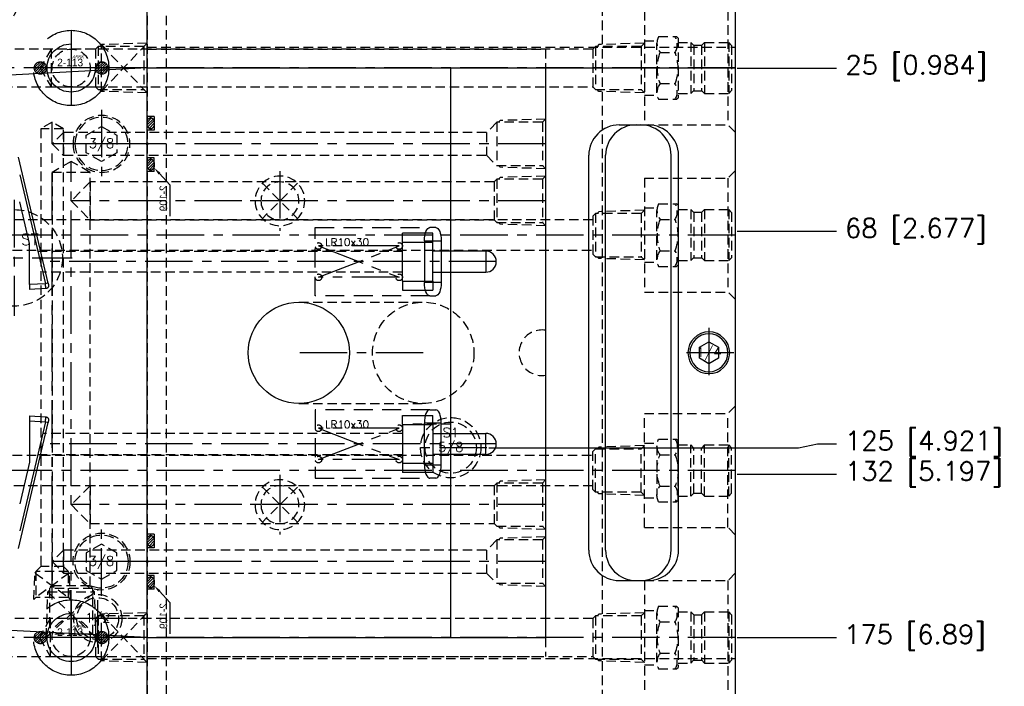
# Model space of a CAD drawing. Extents: x 2651 to 11825, y -3833 to 1075.
# Tile 354 of 656: x 4258 to 4518, y 200 to 375. Entities that reach past the tile are written whole.
import ezdxf
from ezdxf.enums import TextEntityAlignment as Align

# ---------------------------------------------------------------- set-up
doc = ezdxf.new("R2010")
doc.units = 0
doc.header["$LTSCALE"] = 10
for name, pattern in [('CENTER', [2, 1.25, -0.25, 0.25, -0.25]), ('CNSCEN', [17, 15, -1, 0, -1]), ('CNSHID', [4, 3, -1]), ('DASHED', [0.75, 0.5, -0.25]), ('HIDDEN', [0.375, 0.25, -0.125])]:
    doc.linetypes.add(name, pattern=pattern)
doc.layers.get('0').update_dxf_attribs({"linetype": 'CONTINUOUS'})
doc.layers.get('Defpoints').update_dxf_attribs({"linetype": 'CONTINUOUS'})
for name, color, linetype in [('1', 7, 'CONTINUOUS'), ('113', 7, 'CONTINUOUS'), ('117', 7, 'CONTINUOUS'), ('9', 3, 'CONTINUOUS'), ('CEN', 1, 'CENTER'), ('COOL', 150, 'HIDDEN'), ('DIM', 3, 'CONTINUOUS'), ('HIDDEN', 6, 'HIDDEN'), ('PART', 7, 'CONTINUOUS'), ('TEXT', 4, 'CONTINUOUS'), ('WL1-CL', 1, 'CNSCEN'), ('WL1-HL', 4, 'CNSHID'), ('WOR1-CL', 1, 'CNSCEN'), ('WOR1-DL', 7, 'CONTINUOUS')]:
    doc.layers.add(name, color=color, linetype=linetype)
doc.styles.add('china', font='txt')
doc.styles.get("Standard").update_dxf_attribs({"font": 'romans.shx'})
doc.dimstyles.new('MM& INCH5', dxfattribs={"dimtxt": 5, "dimasz": 2.5, "dimexe": 1, "dimexo": 0.5, "dimtad": 0, "dimrnd": 1.38778e-17, "dimzin": 9, "dimdsep": 46, "dimtxsty": 'Standard', "dimblk": 'CLOSED', "dimcen": 0, "dimclrd": 3, "dimclre": 3, "dimclrt": 3, "dimazin": 2, "dimtfac": 0.75, "dimtofl": 0, "dimtmove": 0, "dimatfit": 3, "dimfxl": 0, "dimtolj": 1, "dimarcsym": 0})

# ---------------------------------------------------------------- blocks, each defined once
blk = doc.blocks.new('*U2', base_point=(697.47, 899.04))
for p, q in [((697.47, 901.93), (694.97, 900.48)), ((694.97, 900.48), (694.97, 897.6)), ((699.97, 900.48), (697.47, 901.93)), ((699.97, 897.6), (699.97, 900.48)), ((694.97, 897.6), (697.47, 896.15)), ((697.47, 896.15), (699.97, 897.6))]:
    blk.add_line(p, q)
for radius in [5.5, 5]:
    blk.add_circle((697.47, 899.04), radius)
at = {"layer": 'CEN'}
for p, q in [((697.47, 905.64), (697.47, 892.44)), ((690.87, 899.04), (704.07, 899.04))]:
    blk.add_line(p, q, dxfattribs=at)
blk = doc.blocks.new('DSD')
at = {"layer": '1', "color": 7, "linetype": 'Continuous'}
for p, q in [((459.52, 570.54), (451.7, 537.34)), ((456.59, 547.76), (459.18, 558.75)), ((456.59, 536.93), (456.59, 547.76)), ((456.59, 535.64), (452.29, 535.88)), ((451.7, 500.65), (459.52, 467.45)), ((452.29, 502.11), (456.59, 502.35)), ((456.59, 501.05), (456.59, 490.22)), ((456.59, 490.22), (459.18, 479.24))]:
    blk.add_line(p, q, dxfattribs=at)
at = {"layer": '1', "color": 252, "linetype": 'Continuous'}
for p, q in [((452.42, 537.16), (459.18, 565.86)), ((456.59, 536.93), (452.42, 537.16)), ((452.42, 500.82), (456.59, 501.05)), ((459.18, 472.13), (452.42, 500.82))]:
    blk.add_line(p, q, dxfattribs=at)
at = {"layer": '1', "color": 252, "linetype": 'Continuous', "extrusion": (0, 0, -1)}
for centre, major_axis, start_param, end_param in [((452.46, 537.16), (0.757, -0.178), 1.621759, 3.141593), ((452.46, 500.82), (-0.757, -0.178), 0, 1.519834)]:
    blk.add_ellipse(centre, major_axis=major_axis, ratio=0.012019, start_param=start_param, end_param=end_param, dxfattribs=at)
at = {"layer": '1', "color": 7, "linetype": 'Continuous', "extrusion": (0, 0, -1)}
for start_param, end_param in [(0, 0.247133), (0.961602, 1.749609)]:
    blk.add_ellipse((452.34, 501.33), major_axis=(-0.757, -0.178), ratio=0.998585, start_param=start_param, end_param=end_param, dxfattribs=at)
at = {"layer": '1', "color": 7, "linetype": 'Continuous'}
for points, knots in [([(451.99, 535.96), (451.97, 535.97), (451.91, 536), (451.83, 536.06), (451.74, 536.15), (451.64, 536.3), (451.59, 536.49), (451.58, 536.73), (451.62, 537.02), (451.67, 537.22), (451.7, 537.34)], [0, 0, 0, 0, 0.034803, 0.114728, 0.197926, 0.28487, 0.461813, 0.628432, 0.773606, 1, 1, 1, 1]), ([(451.66, 500.82), (451.64, 500.9), (451.59, 501.1), (451.55, 501.37), (451.59, 501.59), (451.68, 501.76), (451.77, 501.87), (451.85, 501.95), (451.9, 501.98), (451.91, 501.98)], [0, 0, 0, 0, 0.198659, 0.463728, 0.666767, 0.769928, 0.875556, 0.983969, 1, 1, 1, 1]), ([(451.99, 502.03), (452, 502.03), (452.06, 502.06), (452.16, 502.1), (452.25, 502.11), (452.29, 502.11)], [0, 0, 0, 0, 0.128118, 0.58468, 1, 1, 1, 1])]:
    blk.add_open_spline(points, degree=3, knots=knots, dxfattribs=at)
at = {"layer": '1', "color": 252, "linetype": 'Continuous'}
blk.add_open_spline([(452.42, 537.16), (452.39, 536.99), (452.37, 536.82), (452.34, 536.5), (452.32, 536.35), (452.3, 536.11), (452.29, 536.02), (452.29, 535.9), (452.29, 535.88), (452.29, 535.88)], degree=3, knots=[0, 0, 0, 0, 0.258164, 0.258164, 0.516328, 0.516328, 0.774491, 0.774491, 1, 1, 1, 1], dxfattribs=at)
at = {"layer": '1', "color": 7, "linetype": 'Continuous'}
for points, weights in [([(456.59, 535.64), (456.59, 535.64), (456.59, 536.18), (456.59, 536.93)], [0.977819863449, 0.793200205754, 0.800593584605, 1]), ([(451.7, 500.65), (451.63, 500.96), (451.58, 501.17), (451.58, 501.16)], [1, 0.792915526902, 0.792915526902, 1]), ([(456.59, 501.05), (456.59, 501.81), (456.59, 502.35), (456.59, 502.35)], [1, 0.805416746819, 0.805416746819, 1])]:
    blk.add_rational_spline(points, weights, degree=3, dxfattribs=at)
blk.add_open_spline([(452.29, 535.88), (452.13, 535.88), (451.99, 535.96)], degree=2, dxfattribs=at)
at = {"layer": '1', "color": 252, "linetype": 'Continuous'}
blk.add_open_spline([(452.3, 502.11), (452.3, 502.11), (452.29, 502.11), (452.29, 502.11)], degree=3, dxfattribs=at)
blk.add_rational_spline([(452.29, 502.11), (452.29, 502.11), (452.29, 502.08), (452.29, 501.97), (452.3, 501.88), (452.32, 501.64), (452.34, 501.49), (452.37, 501.17), (452.39, 501), (452.42, 500.82)], [0.999999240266, 0.999999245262, 0.999999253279, 0.999999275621, 0.999999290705, 0.999999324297, 0.999999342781, 0.999999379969, 0.999999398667, 0.999999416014], degree=3, knots=[0, 0, 0, 0, 0.224923, 0.224923, 0.483282, 0.483282, 0.741641, 0.741641, 1, 1, 1, 1], dxfattribs=at)
blk = doc.blocks.new('fghdddd')
at = {"layer": 'COOL'}
for p, q in [((-3436.77, 1231.38), (-3438.77, 1229.38)), ((-3460.77, 1229.38), (-3460.77, 1199.38)), ((-3460.77, 1229.38), (-3438.77, 1229.38)), ((-3438.77, 1229.38), (-3438.77, 1199.38)), ((-3457.04, 1222.63), (-3452.28, 1222.63)), ((-3451.88, 1222.23), (-3452.28, 1222.63)), ((-3451.88, 1222.23), (-3451.88, 1206.52)), ((-3460.77, 1221.54), (-3457.45, 1221.54)), ((-3457.45, 1207.87), (-3457.45, 1220.88)), ((-3451.88, 1221.11), (-3448.53, 1221.11)), ((-3448.53, 1221.11), (-3448.53, 1207.65)), ((-3448.53, 1221.11), (-3447.76, 1220.34)), ((-3447.76, 1220.37), (-3445.67, 1220.37)), ((-3447.76, 1220.34), (-3447.76, 1208.38)), ((-3444.91, 1221.11), (-3445.67, 1220.34)), ((-3445.67, 1220.34), (-3445.67, 1208.38)), ((-3444.91, 1221.11), (-3444.91, 1207.65)), ((-3444.91, 1221.11), (-3438.53, 1221.11)), ((-3438.53, 1221.11), (-3437.77, 1220.34)), ((-3438.53, 1221.11), (-3438.53, 1207.65)), ((-3437.77, 1220.34), (-3437.77, 1208.41)), ((-3456.64, 1218.5), (-3452.67, 1218.5)), ((-3456.64, 1210.25), (-3452.67, 1210.25)), ((-3460.77, 1207.21), (-3457.45, 1207.21)), ((-3457.04, 1206.13), (-3452.28, 1206.13)), ((-3452.28, 1206.13), (-3451.88, 1206.52)), ((-3451.88, 1207.65), (-3448.53, 1207.65)), ((-3448.53, 1207.65), (-3447.79, 1208.38)), ((-3447.79, 1208.38), (-3445.65, 1208.38)), ((-3444.91, 1207.65), (-3445.65, 1208.38)), ((-3444.91, 1207.65), (-3438.53, 1207.65)), ((-3438.53, 1207.65), (-3437.77, 1208.41)), ((-3460.77, 1199.38), (-3438.77, 1199.38)), ((-3436.77, 1197.38), (-3438.77, 1199.38))]:
    blk.add_line(p, q, dxfattribs=at)
at = {"layer": 'COOL', "color": 1, "linetype": 'CENTER'}
blk.add_line((-3436.77, 1214.38), (-3460.77, 1214.38), dxfattribs=at)
at = {"layer": 'COOL'}
for centre, radius, start, end in [((-3453.53, 1220.88), 3.92, 153.6082, 217.3856), ((-3455.97, 1220.56), 3.89, 327.972, 32.028), ((-3446.32, 1214.38), 11.11, 158.2132, 201.7867), ((-3462.99, 1214.38), 11.11, 338.2133, 21.7868), ((-3453.53, 1207.87), 3.92, 142.6141, 206.3915), ((-3455.97, 1208.19), 3.89, 327.972, 32.028)]:
    blk.add_arc(centre, radius, start, end, dxfattribs=at)
blk = doc.blocks.new('*U14', base_point=(1504.62, 1808.95))
for p, q in [((1504.62, 1813.57), (1500.62, 1811.26)), ((1508.62, 1811.26), (1504.62, 1813.57)), ((1500.62, 1811.26), (1500.62, 1806.65)), ((1508.62, 1806.65), (1508.62, 1811.26)), ((1500.62, 1806.65), (1504.62, 1804.34)), ((1504.62, 1804.34), (1508.62, 1806.65))]:
    blk.add_line(p, q)
for radius in [7.5, 7]:
    blk.add_circle((1504.62, 1808.95), radius)
at = {"layer": 'CEN'}
for p, q in [((1504.62, 1817.95), (1504.62, 1799.95)), ((1495.62, 1808.95), (1513.62, 1808.95))]:
    blk.add_line(p, q, dxfattribs=at)
blk = doc.blocks.new('*X15')
at = {"color": 0}
for p, q in [((823.25, 392.63), (825.03, 394.41)), ((823.36, 392.02), (823.96, 392.62)), ((823.6, 393.68), (823.98, 394.05)), ((823.6, 391.56), (824.66, 392.62)), ((823.95, 391.2), (825.37, 392.62)), ((823.96, 392.62), (825.64, 394.3)), ((824.41, 390.95), (826.08, 392.62)), ((824.66, 392.62), (826.1, 394.06)), ((825, 390.84), (826.78, 392.62)), ((825.37, 392.62), (826.46, 393.71)), ((826.08, 392.62), (826.71, 393.25)), ((826.78, 392.62), (826.82, 392.66)), ((841.12, 392.82), (842.7, 394.39)), ((841.17, 392.16), (841.63, 392.62)), ((841.39, 391.67), (842.34, 392.62)), ((841.63, 392.62), (843.36, 394.35)), ((841.71, 391.29), (843.05, 392.62)), ((842.14, 391), (843.75, 392.62)), ((842.34, 392.62), (843.85, 394.13)), ((842.69, 390.85), (844.46, 392.62)), ((843.05, 392.62), (844.23, 393.81)), ((843.48, 390.93), (844.58, 392.04)), ((843.75, 392.62), (844.51, 393.38)), ((844.46, 392.62), (844.67, 392.83)), ((825.97, 391.1), (826.56, 391.69))]:
    blk.add_line(p, q, dxfattribs=at)
blk = doc.blocks.new('113')
at = {"layer": 'WL1-HL'}
for centre, radius in [((90.98, 1693.88), 9.92), ((90.98, 1693.88), 6.35), ((82.88, 1693.88), 1.62), ((99.07, 1693.88), 1.62)]:
    blk.add_circle(centre, radius, dxfattribs=at)
at = {"layer": 'WOR1-CL'}
for p, q in [((90.98, 1703.85), (90.98, 1683.91)), ((100.95, 1693.88), (81.01, 1693.88))]:
    blk.add_line(p, q, dxfattribs=at)
at = {"layer": 'WL1-HL', "xscale": 0.9064739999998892, "yscale": 0.9064739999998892, "zscale": 0.9064739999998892}
blk.add_blockref('*X15', (-664.99, 1337.98), dxfattribs=at)
at = {"layer": '9', "style": 'china'}
blk.add_text('2-113', height=2, dxfattribs=at).set_placement((87.3, 1694.32))
at = {"layer": 'WOR1-DL', "style": 'china', "oblique": 20}
blk.add_text('ARRK', height=0.8, dxfattribs=at).set_placement((91.2, 1696.42))
blk = doc.blocks.new('*U22', base_point=(1899.08, 1167.82))
for radius in [6.35, 5.5]:
    blk.add_circle((1899.08, 1167.82), radius)
at = {"layer": 'CEN'}
for p, q in [((1899.08, 1175.44), (1899.08, 1160.2)), ((1891.46, 1167.82), (1906.7, 1167.82))]:
    blk.add_line(p, q, dxfattribs=at)
blk = doc.blocks.new('*U20', base_point=(1834.08, 749.82))
for radius in [7.94, 6.75]:
    blk.add_circle((1834.08, 749.82), radius)
at = {"layer": 'CEN'}
for p, q in [((1834.08, 759.35), (1834.08, 740.3)), ((1824.55, 749.82), (1843.61, 749.82))]:
    blk.add_line(p, q, dxfattribs=at)
blk = doc.blocks.new('*U24', base_point=(2059.08, 1617.82))
for radius in [22.85, 20.65, 15.88]:
    blk.add_circle((2059.08, 1617.82), radius)
at = {"layer": 'CEN'}
for p, q in [((2059.08, 1645.24), (2059.08, 1590.4)), ((2031.66, 1617.82), (2086.5, 1617.82))]:
    blk.add_line(p, q, dxfattribs=at)
blk = doc.blocks.new('A$C3FB17615')
at = {"layer": 'CEN'}
for p, q in [((0, 15.24), (0, -15.24)), ((-15.24, 0), (15.24, 0))]:
    blk.add_line(p, q, dxfattribs=at)
at = {"layer": 'HIDDEN', "color": 110}
blk.add_circle((0, 0), 12.7, dxfattribs=at)
at = {"layer": 'TEXT'}
blk.add_text('ST', height=3, dxfattribs=at).set_placement((1.8, 3.36))
blk = doc.blocks.new('*D176')
at = {"layer": 'Defpoints', "color": 0}
for p in [(4171.68, 387.64), (4446.68, 362.64), (4473.32, 362.64)]:
    blk.add_point(p, dxfattribs=at)
at = {"layer": 'DIM', "color": 3, "lineweight": -2}
blk.add_line((4447.18, 362.64), (4473.32, 362.64), dxfattribs=at)
at = {"layer": 'DIM', "color": 3, "insert": (4494.3, 362.64), "char_height": 5, "attachment_point": 5}
blk.add_mtext('\\A1;25 [0.984]', dxfattribs=at)
blk = doc.blocks.new('_Closed')
at = {"color": 0, "linetype": 'ByBlock', "lineweight": -2}
for p, q in [((-1, 0.17), (0, 0)), ((-1, 0.17), (-1, -0.17)), ((0, 0), (-1, -0.17)), ((0, 0), (-1, 0))]:
    blk.add_line(p, q, dxfattribs=at)
blk = doc.blocks.new('*D177')
at = {"layer": 'Defpoints', "color": 0}
for p in [(4171.68, 387.64), (4446.68, 319.64), (4473.32, 319.64)]:
    blk.add_point(p, dxfattribs=at)
at = {"layer": 'DIM', "color": 3, "lineweight": -2}
blk.add_line((4447.18, 319.64), (4473.32, 319.64), dxfattribs=at)
at = {"layer": 'DIM', "color": 3, "insert": (4494.18, 319.64), "char_height": 5, "attachment_point": 5}
blk.add_mtext('\\A1;68 [2.677]', dxfattribs=at)
blk = doc.blocks.new('*D178')
at = {"layer": 'Defpoints', "color": 0}
for p in [(4171.68, 387.64), (4446.68, 255.64), (4473.32, 255.64)]:
    blk.add_point(p, dxfattribs=at)
at = {"layer": 'DIM', "color": 3, "lineweight": -2}
blk.add_line((4447.18, 255.64), (4473.32, 255.64), dxfattribs=at)
at = {"layer": 'DIM', "color": 3, "insert": (4496.33, 255.64), "char_height": 5, "attachment_point": 5}
blk.add_mtext('\\A1;132 [5.197]', dxfattribs=at)
blk = doc.blocks.new('*D179')
at = {"layer": 'Defpoints', "color": 0}
for p in [(4171.68, 387.64), (4381.21, 262.64), (4473.32, 263.64)]:
    blk.add_point(p, dxfattribs=at)
at = {"layer": 'DIM', "color": 3, "lineweight": -2}
for p, q in [((4381.71, 262.64), (4463.32, 262.64)), ((4463.32, 262.64), (4468.32, 263.64)), ((4468.32, 263.64), (4473.32, 263.64))]:
    blk.add_line(p, q, dxfattribs=at)
at = {"layer": 'DIM', "color": 3, "insert": (4496.33, 263.64), "char_height": 5, "attachment_point": 5}
blk.add_mtext('\\A1;125 [4.921]', dxfattribs=at)
blk = doc.blocks.new('*D180')
at = {"layer": 'Defpoints', "color": 0}
for p in [(4171.68, 387.64), (4446.68, 212.64), (4473.32, 212.64)]:
    blk.add_point(p, dxfattribs=at)
at = {"layer": 'DIM', "color": 3, "lineweight": -2}
blk.add_line((4447.18, 212.64), (4473.32, 212.64), dxfattribs=at)
at = {"layer": 'DIM', "color": 3, "insert": (4493.95, 212.64), "char_height": 5, "attachment_point": 5}
blk.add_mtext('\\A1;175 [6.89]', dxfattribs=at)
blk = doc.blocks.new('*D181')
at = {"layer": 'Defpoints', "color": 0}
for p in [(4171.68, 387.64), (4446.68, 182.64), (4473.32, 182.64)]:
    blk.add_point(p, dxfattribs=at)
at = {"layer": 'DIM', "color": 3, "lineweight": -2}
blk.add_line((4447.18, 182.64), (4473.32, 182.64), dxfattribs=at)
at = {"layer": 'DIM', "color": 3, "insert": (4496.68, 182.64), "char_height": 5, "attachment_point": 5}
blk.add_mtext('\\A1;205 [8.071]', dxfattribs=at)
blk = doc.blocks.new('*D182')
at = {"layer": 'Defpoints', "color": 0}
for p in [(4171.68, 387.64), (4446.68, 162.64), (4473.32, 162.64)]:
    blk.add_point(p, dxfattribs=at)
at = {"layer": 'DIM', "color": 3, "lineweight": -2}
blk.add_line((4447.18, 162.64), (4473.32, 162.64), dxfattribs=at)
at = {"layer": 'DIM', "color": 3, "insert": (4496.68, 162.64), "char_height": 5, "attachment_point": 5}
blk.add_mtext('\\A1;225 [8.858]', dxfattribs=at)
blk = doc.blocks.new('*D183')
at = {"layer": 'Defpoints', "color": 0}
for p in [(4171.68, 387.64), (4446.68, 119.64), (4473.32, 119.64)]:
    blk.add_point(p, dxfattribs=at)
at = {"layer": 'DIM', "color": 3, "lineweight": -2}
blk.add_line((4447.18, 119.64), (4473.32, 119.64), dxfattribs=at)
at = {"layer": 'DIM', "color": 3, "insert": (4499.07, 119.64), "char_height": 5, "attachment_point": 5}
blk.add_mtext('\\A1;268 [10.551]', dxfattribs=at)
blk = doc.blocks.new('*D184')
at = {"layer": 'Defpoints', "color": 0}
for p in [(4171.68, 387.64), (4446.68, 12.64), (4473.32, 12.64)]:
    blk.add_point(p, dxfattribs=at)
at = {"layer": 'DIM', "color": 3, "lineweight": -2}
blk.add_line((4447.18, 12.64), (4473.32, 12.64), dxfattribs=at)
at = {"layer": 'DIM', "color": 3, "insert": (4499.07, 12.64), "char_height": 5, "attachment_point": 5}
blk.add_mtext('\\A1;375 [14.764]', dxfattribs=at)
blk = doc.blocks.new('*D185')
at = {"layer": 'Defpoints', "color": 0}
for p in [(4171.68, 387.64), (4446.68, 55.64), (4473.32, 55.64)]:
    blk.add_point(p, dxfattribs=at)
at = {"layer": 'DIM', "color": 3, "lineweight": -2}
blk.add_line((4447.18, 55.64), (4473.32, 55.64), dxfattribs=at)
at = {"layer": 'DIM', "color": 3, "insert": (4499.07, 55.64), "char_height": 5, "attachment_point": 5}
blk.add_mtext('\\A1;332 [13.071]', dxfattribs=at)
blk = doc.blocks.new('*D186')
at = {"layer": 'Defpoints', "color": 0}
for p in [(4171.68, 387.64), (4381.21, -22.36), (4473.32, -22.36)]:
    blk.add_point(p, dxfattribs=at)
at = {"layer": 'DIM', "color": 3, "lineweight": -2}
blk.add_line((4381.71, -22.36), (4473.32, -22.36), dxfattribs=at)
at = {"layer": 'DIM', "color": 3, "insert": (4499.07, -22.36), "char_height": 5, "attachment_point": 5}
blk.add_mtext('\\A1;410 [16.142]', dxfattribs=at)
blk = doc.blocks.new('*D187')
at = {"layer": 'Defpoints', "color": 0}
for p in [(4171.68, 387.64), (4274.1, -57.36), (4473.32, -57.36)]:
    blk.add_point(p, dxfattribs=at)
at = {"layer": 'DIM', "color": 3, "lineweight": -2}
blk.add_line((4274.6, -57.36), (4473.32, -57.36), dxfattribs=at)
at = {"layer": 'DIM', "color": 3, "insert": (4496.68, -57.36), "char_height": 5, "attachment_point": 5}
blk.add_mtext('\\A1;445 [17.52]', dxfattribs=at)
blk = doc.blocks.new('*D188')
at = {"layer": 'Defpoints', "color": 0}
for p in [(4171.68, 387.64), (4271.92, -104.36), (4473.32, -104.36)]:
    blk.add_point(p, dxfattribs=at)
at = {"layer": 'DIM', "color": 3, "lineweight": -2}
blk.add_line((4272.42, -104.36), (4473.32, -104.36), dxfattribs=at)
at = {"layer": 'DIM', "color": 3, "insert": (4496.68, -104.36), "char_height": 5, "attachment_point": 5}
blk.add_mtext('\\A1;492 [19.37]', dxfattribs=at)
blk = doc.blocks.new('*D189')
at = {"layer": 'Defpoints', "color": 0}
for p in [(4171.68, 387.64), (4285.88, -124.36), (4473.32, -124.36)]:
    blk.add_point(p, dxfattribs=at)
at = {"layer": 'DIM', "color": 3, "lineweight": -2}
blk.add_line((4286.38, -124.36), (4473.32, -124.36), dxfattribs=at)
at = {"layer": 'DIM', "color": 3, "insert": (4499.07, -124.36), "char_height": 5, "attachment_point": 5}
blk.add_mtext('\\A1;512 [20.157]', dxfattribs=at)
blk = doc.blocks.new('*D193')
at = {"layer": 'Defpoints', "color": 0}
for p in [(4171.68, 387.64), (4401.86, -82.36), (4473.32, -82.36)]:
    blk.add_point(p, dxfattribs=at)
at = {"layer": 'DIM', "color": 3, "lineweight": -2}
blk.add_line((4402.36, -82.36), (4473.32, -82.36), dxfattribs=at)
at = {"layer": 'DIM', "color": 3, "insert": (4499.07, -82.36), "char_height": 5, "attachment_point": 5}
blk.add_mtext('\\A1;470 [18.504]', dxfattribs=at)
blk = doc.blocks.new('*D199')
at = {"layer": 'Defpoints', "color": 0}
for p in [(4171.68, 387.64), (4256.68, -119.6), (4256.68, -149.95)]:
    blk.add_point(p, dxfattribs=at)
at = {"layer": 'DIM', "color": 3, "lineweight": -2}
blk.add_line((4256.68, -120.1), (4256.68, -149.95), dxfattribs=at)
at = {"layer": 'DIM', "color": 3, "insert": (4256.68, -170.93), "char_height": 5, "attachment_point": 5, "rotation": 90}
blk.add_mtext('\\A1;85 [3.346]', dxfattribs=at)
blk = doc.blocks.new('*D200')
at = {"layer": 'Defpoints', "color": 0}
for p in [(4171.68, 387.64), (4278.68, -131.56), (4278.68, -149.95)]:
    blk.add_point(p, dxfattribs=at)
at = {"layer": 'DIM', "color": 3, "lineweight": -2}
blk.add_line((4278.68, -132.06), (4278.68, -149.95), dxfattribs=at)
at = {"layer": 'DIM', "color": 3, "insert": (4278.68, -172.96), "char_height": 5, "attachment_point": 5, "rotation": 90}
blk.add_mtext('\\A1;107 [4.213]', dxfattribs=at)
blk = doc.blocks.new('*D201')
at = {"layer": 'Defpoints', "color": 0}
for p in [(4171.68, 387.64), (4296.68, -137.36), (4296.68, -149.95)]:
    blk.add_point(p, dxfattribs=at)
at = {"layer": 'DIM', "color": 3, "lineweight": -2}
blk.add_line((4296.68, -137.86), (4296.68, -149.95), dxfattribs=at)
at = {"layer": 'DIM', "color": 3, "insert": (4296.68, -172.96), "char_height": 5, "attachment_point": 5, "rotation": 90}
blk.add_mtext('\\A1;125 [4.921]', dxfattribs=at)
blk = doc.blocks.new('*D203')
at = {"layer": 'Defpoints', "color": 0}
for p in [(4171.68, 387.64), (4368.68, -115.54), (4368.68, -149.95)]:
    blk.add_point(p, dxfattribs=at)
at = {"layer": 'DIM', "color": 3, "lineweight": -2}
blk.add_line((4368.68, -116.04), (4368.68, -149.95), dxfattribs=at)
at = {"layer": 'DIM', "color": 3, "insert": (4368.68, -172.96), "char_height": 5, "attachment_point": 5, "rotation": 90}
blk.add_mtext('\\A1;197 [7.756]', dxfattribs=at)
blk = doc.blocks.new('*U17', base_point=(830.47, 1863.95))
for p, q in [((835.1, 1868.59), (825.84, 1859.32)), ((825.84, 1868.59), (835.1, 1859.32))]:
    blk.add_line(p, q)
for radius in [6.55, 5]:
    blk.add_circle((830.47, 1863.95), radius)
at = {"layer": 'CEN'}
for p, q in [((830.47, 1871.81), (830.47, 1856.09)), ((822.61, 1863.95), (838.33, 1863.95))]:
    blk.add_line(p, q, dxfattribs=at)
blk = doc.blocks.new('*U18', base_point=(830.47, 1753.95))
for p, q in [((835.1, 1758.59), (825.84, 1749.32)), ((825.84, 1758.59), (835.1, 1749.32))]:
    blk.add_line(p, q)
for radius in [6.55, 5]:
    blk.add_circle((830.47, 1753.95), radius)
at = {"layer": 'CEN'}
for p, q in [((830.47, 1761.81), (830.47, 1746.09)), ((822.61, 1753.95), (838.33, 1753.95))]:
    blk.add_line(p, q, dxfattribs=at)
blk = doc.blocks.new('1')
at = {"layer": 'COOL', "color": 1, "linetype": 'CENTER'}
for p, q in [((-100, 225), (-100, 350.39)), ((-225, 340), (-100, 340)), ((-225, 260), (-100, 260))]:
    blk.add_line(p, q, dxfattribs=at)
at = {"layer": 'COOL', "color": 2}
for p, q in [((-105, 347.5), (-95, 347.5)), ((-105, 265), (-105, 255))]:
    blk.add_line(p, q, dxfattribs=at)
at = {"layer": 'COOL'}
blk.add_line((-105, 345), (-105, 335), dxfattribs=at)
at = {"layer": 'COOL', "color": 2}
for points in [[(-105, 238.59), (-105, 347.5), (-100, 350.39), (-95, 347.5), (-95, 238.59)], [(-225, 346.55), (-224.15, 345.7), (-224.15, 334.3), (-225, 333.45)], [(-225, 346.55), (-213, 346.15), (-212.55, 345.7)], [(-224.15, 345.7), (-212.11, 345.7), (-212.11, 334.3), (-224.15, 334.3)], [(-212.11, 345.7), (-211.41, 345), (-211.41, 335), (-212.11, 334.3)], [(-211.41, 345), (-105, 345), (-100, 340), (-105, 335), (-211.41, 335)], [(-225, 333.45), (-213, 333.85), (-212.55, 334.3)], [(-225, 266.55), (-224.15, 265.7), (-224.15, 254.3), (-225, 253.45)], [(-225, 266.55), (-213, 266.15), (-212.55, 265.7)], [(-224.15, 265.7), (-212.11, 265.7), (-212.11, 254.3), (-224.15, 254.3)], [(-212.11, 265.7), (-211.41, 265), (-211.41, 255), (-212.11, 254.3)], [(-211.41, 265), (-105, 265), (-100, 260), (-105, 255), (-211.41, 255)], [(-225, 253.45), (-213, 253.85), (-212.55, 254.3)], [(-106.55, 225), (-106.15, 237), (-105.7, 237.45)], [(-106.55, 225), (-93.85, 237), (-106.15, 237), (-93.45, 225)], [(-105.7, 237.89), (-105, 238.59), (-95, 238.59), (-94.3, 237.89)], [(-105.7, 225.85), (-105.7, 237.89), (-94.3, 237.89), (-94.3, 225.85)], [(-93.45, 225), (-93.85, 237), (-94.3, 237.45)], [(-106.55, 225), (-105.7, 225.85), (-94.3, 225.85), (-93.45, 225)]]:
    blk.add_lwpolyline(points, dxfattribs=at)
at = {"layer": 'COOL'}
for name, p in [('*U17', (-155, 340)), ('*U18', (-155, 260))]:
    blk.add_blockref(name, p, dxfattribs=at)
blk = doc.blocks.new('*X249')
at = {"color": 0}
for p, q in [((936.79, 376.76), (938.04, 378.01)), ((937.13, 376.4), (938.7, 377.96)), ((937.63, 376.19), (939.2, 377.76)), ((938.27, 376.12), (939.57, 377.42)), ((939.28, 376.43), (939.55, 376.69))]:
    blk.add_line(p, q, dxfattribs=at)
blk = doc.blocks.new('*X248')
at = {"color": 0}
for p, q in [((922.69, 376.81), (923.89, 378.01)), ((923.02, 376.43), (924.57, 377.97)), ((923.5, 376.2), (925.09, 377.79)), ((924.13, 376.12), (925.47, 377.46)), ((925.03, 376.32), (925.56, 376.85))]:
    blk.add_line(p, q, dxfattribs=at)
blk = doc.blocks.new('O_RING_109_S')
at = {"layer": 'WL1-CL'}
for p, q in [((7.81, -3.27), (10.73, -5.98)), ((10.73, -5.98), (12.73, -5.98)), ((12.73, -5.98), (19.05, -5.98))]:
    blk.add_line(p, q, dxfattribs=at)
blk.add_solid([(8.04, -3.03), (7.58, -3.51), (6.35, -1.9)], dxfattribs=at)
at = {"layer": 'WL1-HL'}
for p, q in [((-7.23, -1.9), (-7.23, 0)), ((-3.66, -1.9), (-3.66, 0)), ((3.66, -1.9), (3.66, 0)), ((7.23, -1.9), (7.23, 0)), ((-7.23, -1.9), (-3.66, -1.9)), ((7.23, -1.9), (3.66, -1.9))]:
    blk.add_line(p, q, dxfattribs=at)
for points in [[(-5.45, 0, 0.064849), (-6.04, -0.08, 0.077678), (-6.5, -0.28, 0.107175), (-6.83, -0.61, 0.144647), (-6.93, -0.95, 0.144647), (-6.83, -1.29, 0.107175), (-6.5, -1.62, 0.077678), (-6.04, -1.82, 0.064849), (-5.45, -1.9, 0.064849), (-4.85, -1.82, 0.077678), (-4.39, -1.62, 0.107175), (-4.06, -1.29, 0.144647), (-3.96, -0.95, 0.144647), (-4.06, -0.61, 0.107175), (-4.39, -0.28, 0.077678), (-4.85, -0.08, 0.064849)], [(5.45, 0, -0.064849), (6.04, -0.08, -0.077678), (6.5, -0.28, -0.107175), (6.83, -0.61, -0.144647), (6.93, -0.95, -0.144647), (6.83, -1.29, -0.107175), (6.5, -1.62, -0.077678), (6.04, -1.82, -0.064849), (5.45, -1.9, -0.064849), (4.85, -1.82, -0.077678), (4.39, -1.62, -0.107175), (4.06, -1.29, -0.144647), (3.96, -0.95, -0.144647), (4.06, -0.61, -0.107175), (4.39, -0.28, -0.077678), (4.85, -0.08, -0.064849)]]:
    blk.add_lwpolyline(points, format="xyb", close=True, dxfattribs=at)
at = {"layer": 'WL1-HL', "extrusion": (0, 0, -1), "xscale": -1, "zscale": -1}
for name, p in [('*X248', (929.56, -378.02)), ('*X249', (932.74, -378.02))]:
    blk.add_blockref(name, p, dxfattribs=at)
at = {"layer": 'WL1-CL', "style": 'china'}
blk.add_text('2-109', height=2, dxfattribs=at).set_placement((10.9, -5.29))
blk = doc.blocks.new('A$C738058FC')
at = {"layer": '9'}
blk.add_circle((0, 0), 0.25, dxfattribs=at)
blk.add_blockref('O_RING_109_S', (0, 0), dxfattribs=at)
blk = doc.blocks.new('2')
at = {"layer": 'COOL', "color": 1, "linetype": 'CENTER'}
for p, q in [((-95, 235), (-95, 360.72)), ((-225, 355), (-95, 355)), ((-225, 245), (-95, 245))]:
    blk.add_line(p, q, dxfattribs=at)
at = {"layer": 'COOL', "color": 2}
for p, q in [((-98, 358.98), (-92, 358.98)), ((-98, 248), (-98, 242)), ((-99.51, 242), (-90.7, 235.55)), ((-90.49, 242), (-99.3, 235.55))]:
    blk.add_line(p, q, dxfattribs=at)
at = {"layer": 'COOL'}
blk.add_line((-98, 358), (-98, 352), dxfattribs=at)
at = {"layer": 'COOL', "color": 2}
for points in [[(-225, 361.55), (-224.15, 360.7), (-224.15, 349.3), (-225, 348.45)], [(-225, 361.55), (-213, 361.15), (-212.55, 360.7)], [(-224.15, 360.7), (-212.11, 360.7), (-212.11, 349.3), (-224.15, 349.3)], [(-212.11, 360.7), (-209.41, 358), (-209.41, 352), (-212.11, 349.3)], [(-98, 243.72), (-98, 358.98), (-95, 360.72), (-92, 358.98), (-92, 243.72)], [(-209.41, 358), (-98, 358), (-95, 355), (-98, 352), (-209.41, 352)], [(-225, 348.45), (-213, 348.85), (-212.55, 349.3)], [(-225, 251.55), (-224.15, 250.7), (-224.15, 239.3), (-225, 238.45)], [(-225, 251.55), (-213, 251.15), (-212.55, 250.7)], [(-224.15, 250.7), (-212.11, 250.7), (-212.11, 239.3), (-224.15, 239.3)], [(-212.11, 250.7), (-209.41, 248), (-209.41, 242), (-212.11, 239.3)], [(-209.41, 248), (-98, 248), (-95, 245), (-98, 242), (-209.41, 242)], [(-99.85, 235), (-99.51, 242), (-99.3, 242.21)], [(-99.3, 242.42), (-98, 243.72), (-92, 243.72), (-90.7, 242.42)], [(-99.3, 235.55), (-99.3, 242.42), (-90.7, 242.42), (-90.7, 235.55)], [(-90.15, 235), (-90.49, 242), (-90.7, 242.21)], [(-225, 238.45), (-213, 238.85), (-212.55, 239.3)], [(-99.85, 235), (-99.3, 235.55), (-90.7, 235.55), (-90.15, 235)]]:
    blk.add_lwpolyline(points, dxfattribs=at)
at = {"layer": 'COOL', "rotation": 270}
for p in [(-120, 355), (-120, 245)]:
    blk.add_blockref('A$C738058FC', p, dxfattribs=at)
blk = doc.blocks.new('A$C257357D5')
at = {"layer": 'COOL', "color": 1, "linetype": 'CENTER'}
for p, q in [((275, 31), (58.88, 31)), ((275, 31), (58.88, 31)), ((275, -31), (58.88, -31))]:
    blk.add_line(p, q, dxfattribs=at)
at = {"layer": 'COOL'}
for points in [[(238.11, 36.7), (237.41, 36), (237.41, 26), (238.11, 25.3)], [(250.15, 36.7), (238.11, 36.7), (238.11, 25.3), (250.15, 25.3)], [(251, 37.55), (239, 37.15), (238.55, 36.7)], [(251, 37.55), (250.15, 36.7), (250.15, 25.3), (251, 24.45)], [(237.41, 35), (58.31, 35), (56, 31), (58.31, 27), (237.41, 27)], [(251, 24.45), (239, 24.85), (238.55, 25.3)], [(238.11, -36.7), (237.41, -36), (237.41, -26), (238.11, -25.3)], [(250.15, -36.7), (238.11, -36.7), (238.11, -25.3), (250.15, -25.3)], [(251, -24.45), (239, -24.85), (238.55, -25.3)], [(251, -37.55), (250.15, -36.7), (250.15, -25.3), (251, -24.45)], [(237.41, -35), (58.31, -35), (56, -31), (58.31, -27), (237.41, -27)], [(251, -37.55), (239, -37.15), (238.55, -36.7)]]:
    blk.add_lwpolyline(points, dxfattribs=at)
blk.add_blockref('fghdddd', (3711.77, -1183.38), dxfattribs=at)
at = {"layer": 'COOL', "xscale": -1, "rotation": 180}
blk.add_blockref('fghdddd', (3711.77, 1183.38), dxfattribs=at)

msp = doc.modelspace()

# ---------------------------------------------------------------- linework, layer by layer
for p, q in [((4446.684, -135.358), (4446.684, 910.642)), ((4291.684, 187.642), (4291.684, 387.642)), ((4291.684, 362.642), (4226.369, 359.219)), ((4291.684, 362.642), (4446.684, 362.642)), ((4371.684, 212.642), (4371.684, 362.642)), ((4396.684, 362.642), (4396.684, 212.642)), ((4416.046, 347.642), (4423.684, 347.642)), ((4408.046, 235.642), (4408.046, 339.642)), ((4412.491, 235.642), (4412.491, 339.642)), ((4429.744, 235.642), (4429.744, 339.642)), ((4431.684, 235.642), (4431.684, 339.642)), ((4416.046, 227.642), (4423.684, 227.642)), ((4291.684, 212.642), (4226.369, 216.065)), ((4291.684, 212.642), (4396.684, 212.642))]:
    msp.add_line(p, q)
msp.add_circle((4331.684, 287.642), 13.35)
for centre, start, end in [((4416.046, 339.642), 90, 180), ((4420.491, 339.642), 90, 180), ((4421.744, 339.642), 0, 90), ((4423.684, 339.642), 0, 90), ((4416.046, 235.642), 180, 270), ((4420.491, 235.642), 180, 270), ((4421.744, 235.642), 270, 0), ((4423.684, 235.642), 270, 0)]:
    msp.add_arc(centre, 8, start, end)
at = {"layer": '113', "color": 6, "linetype": 'DASHED'}
for p, q in [((4335.959, 320.642), (4366.151, 320.642)), ((4335.959, 302.642), (4335.959, 320.642)), ((4366.151, 302.642), (4335.959, 302.642)), ((4366.151, 272.642), (4335.959, 272.642)), ((4335.959, 272.642), (4335.959, 254.642)), ((4335.959, 254.642), (4366.151, 254.642))]:
    msp.add_line(p, q, dxfattribs=at)
at = {"layer": '113', "color": 7, "linetype": 'Continuous'}
for p, q in [((4367.767, 320.642), (4366.151, 320.642)), ((4364.737, 317.142), (4364.737, 306.142)), ((4369.181, 317.142), (4369.181, 306.142)), ((4366.151, 302.642), (4367.767, 302.642)), ((4366.151, 272.642), (4367.767, 272.642)), ((4364.737, 258.142), (4364.737, 269.142)), ((4369.181, 258.142), (4369.181, 269.142)), ((4367.767, 254.642), (4366.151, 254.642))]:
    msp.add_line(p, q, dxfattribs=at)
at = {"layer": '113', "color": 253, "linetype": 'Continuous'}
for p, q in [((4364.737, 317.142), (4369.181, 317.142)), ((4369.181, 306.142), (4364.737, 306.142)), ((4369.181, 269.142), (4364.737, 269.142)), ((4364.737, 258.142), (4369.181, 258.142))]:
    msp.add_line(p, q, dxfattribs=at)
at = {"layer": '113', "color": 7, "linetype": 'Continuous', "extrusion": (0, 0, -1)}
for centre, start_param, end_param in [((4366.151, 317.142), 1.5707963, 3.1415927), ((4367.767, 317.142), 3.1415927, 4.712389), ((4366.151, 306.142), 0, 1.5707963), ((4367.767, 306.142), 4.712389, 6.2831853)]:
    msp.add_ellipse(centre, major_axis=(0, -3.5), ratio=0.4040262, start_param=start_param, end_param=end_param, dxfattribs=at)
at = {"layer": '113', "color": 7, "linetype": 'Continuous'}
for centre, start_param, end_param in [((4366.151, 269.142), 0, 1.5707963), ((4367.767, 269.142), 4.712389, 6.2831853), ((4366.151, 258.142), 1.5707963, 3.1415927), ((4367.767, 258.142), 3.1415927, 4.712389)]:
    msp.add_ellipse(centre, major_axis=(0, 3.5), ratio=0.4040262, start_param=start_param, end_param=end_param, dxfattribs=at)
at = {"layer": '117', "color": 7, "linetype": 'Continuous'}
for p, q in [((4358.959, 316.741), (4358.959, 319.142)), ((4366.959, 319.142), (4358.959, 319.142)), ((4366.959, 316.741), (4366.959, 319.142)), ((4358.959, 306.543), (4358.959, 316.741)), ((4358.959, 316.741), (4366.959, 316.741)), ((4366.959, 306.543), (4366.959, 316.741)), ((4380.904, 314.422), (4366.959, 314.422)), ((4366.959, 308.862), (4380.904, 308.862)), ((4358.959, 306.543), (4358.959, 304.142)), ((4358.959, 306.543), (4366.959, 306.543)), ((4366.959, 306.543), (4366.959, 304.142)), ((4358.959, 304.142), (4366.959, 304.142)), ((4358.959, 268.741), (4358.959, 271.142)), ((4358.959, 271.142), (4366.959, 271.142)), ((4366.959, 268.741), (4366.959, 271.142)), ((4358.959, 268.741), (4358.959, 258.543)), ((4358.959, 268.741), (4366.959, 268.741)), ((4366.959, 268.741), (4366.959, 258.543)), ((4366.959, 266.422), (4380.904, 266.422)), ((4380.904, 260.862), (4366.959, 260.862)), ((4358.959, 258.543), (4358.959, 256.142)), ((4358.959, 258.543), (4366.959, 258.543)), ((4366.959, 258.543), (4366.959, 256.142)), ((4366.959, 256.142), (4358.959, 256.142))]:
    msp.add_line(p, q, dxfattribs=at)
at = {"layer": '117', "color": 253, "linetype": 'Continuous'}
for p, q in [((4380.904, 314.422), (4380.904, 308.862)), ((4380.904, 260.862), (4380.904, 266.422))]:
    msp.add_line(p, q, dxfattribs=at)
at = {"layer": '117', "color": 7, "linetype": 'Continuous'}
for centre, start, end in [((4380.904, 311.642), 0, 90), ((4380.904, 311.642), 270, 0), ((4380.904, 263.642), 0, 90), ((4380.904, 263.642), 270, 0)]:
    msp.add_arc(centre, 2.78, start, end, dxfattribs=at)
at = {"layer": 'CEN'}
for p, q in [((4358.084, 315.767), (4336.834, 315.767)), ((4336.834, 315.767), (4358.084, 307.517)), ((4336.834, 307.517), (4358.084, 315.767)), ((4383.684, 311.642), (4263.547, 311.642)), ((4358.084, 307.517), (4336.834, 307.517)), ((4364.441, 287.642), (4331.684, 287.642)), ((4358.084, 267.767), (4336.834, 267.767)), ((4336.834, 267.767), (4358.084, 259.517)), ((4336.834, 259.517), (4358.084, 267.767)), ((4383.684, 263.642), (4263.547, 263.642)), ((4358.084, 259.517), (4336.834, 259.517))]:
    msp.add_line(p, q, dxfattribs=at)
at = {"layer": 'COOL'}
for p, q in [((4266.419, 367.642), (4266.419, 357.642)), ((4266.2, 217.642), (4266.2, 207.642))]:
    msp.add_line(p, q, dxfattribs=at)
at = {"layer": 'COOL', "color": 1, "linetype": 'CENTER'}
for p, q in [((4291.684, 362.642), (4063.313, 362.642)), ((4446.684, 362.642), (4263.532, 362.642)), ((4291.684, 212.642), (4063.313, 212.642)), ((4446.684, 212.642), (4263.313, 212.642))]:
    msp.add_line(p, q, dxfattribs=at)
at = {"layer": 'COOL'}
for points in [[(4278.79, 368.342), (4278.09, 367.642), (4278.09, 357.642), (4278.79, 356.942)], [(4290.834, 368.342), (4278.79, 368.342), (4278.79, 356.942), (4290.834, 356.942)], [(4291.684, 369.192), (4279.684, 368.789), (4279.237, 368.342)], [(4291.684, 369.192), (4279.684, 356.495), (4279.684, 368.789), (4291.684, 356.092)], [(4291.684, 369.192), (4290.834, 368.342), (4290.834, 356.942), (4291.684, 356.092)], [(4409.79, 368.342), (4409.09, 367.642), (4409.09, 357.642), (4409.79, 356.942)], [(4421.834, 368.342), (4409.79, 368.342), (4409.79, 356.942), (4421.834, 356.942)], [(4422.684, 369.192), (4410.684, 368.789), (4410.237, 368.342)], [(4422.684, 369.192), (4421.834, 368.342), (4421.834, 356.942), (4422.684, 356.092)], [(4278.09, 367.642), (4066.2, 367.642), (4063.313, 362.642), (4066.2, 357.642), (4278.09, 357.642)], [(4409.09, 367.642), (4266.419, 367.642), (4263.532, 362.642), (4266.419, 357.642), (4409.09, 357.642)], [(4291.684, 356.092), (4279.684, 356.495), (4279.237, 356.942)], [(4422.684, 356.092), (4410.684, 356.495), (4410.237, 356.942)], [(4278.79, 218.342), (4278.09, 217.642), (4278.09, 207.642), (4278.79, 206.942)], [(4290.834, 218.342), (4278.79, 218.342), (4278.79, 206.942), (4290.834, 206.942)], [(4291.684, 219.192), (4279.684, 218.789), (4279.237, 218.342)], [(4291.684, 219.192), (4279.684, 206.495), (4279.684, 218.789), (4291.684, 206.092)], [(4291.684, 219.192), (4290.834, 218.342), (4290.834, 206.942), (4291.684, 206.092)], [(4409.79, 218.342), (4409.09, 217.642), (4409.09, 207.642), (4409.79, 206.942)], [(4421.834, 218.342), (4409.79, 218.342), (4409.79, 206.942), (4421.834, 206.942)], [(4422.684, 219.192), (4410.684, 218.789), (4410.237, 218.342)], [(4422.684, 219.192), (4421.834, 218.342), (4421.834, 206.942), (4422.684, 206.092)], [(4278.09, 217.642), (4066.2, 217.642), (4063.313, 212.642), (4066.2, 207.642), (4278.09, 207.642)], [(4409.09, 217.642), (4266.2, 217.642), (4263.313, 212.642), (4266.2, 207.642), (4409.09, 207.642)], [(4291.684, 206.092), (4279.684, 206.495), (4279.237, 206.942)], [(4422.684, 206.092), (4410.684, 206.495), (4410.237, 206.942)]]:
    msp.add_lwpolyline(points, dxfattribs=at)
for centre in [(4271.684, 362.642), (4271.684, 212.642)]:
    msp.add_circle(centre, 5, dxfattribs=at)
at = {"layer": 'HIDDEN'}
for p, q in [((4291.684, 912.642), (4291.684, -137.358)), ((4296.684, 912.642), (4296.684, -137.358)), ((4411.684, -137.358), (4411.684, 912.642)), ((4291.684, 368.142), (4446.684, 368.142)), ((4291.684, 367.642), (4396.684, 367.642)), ((4396.684, 367.642), (4396.684, 362.642)), ((4262.872, 314.422), (4358.959, 314.422)), ((4358.959, 308.862), (4264.182, 308.862)), ((4331.684, 300.992), (4364.441, 300.992)), ((4331.684, 274.292), (4364.441, 274.292)), ((4371.684, 268.802), (4360.684, 268.802)), ((4358.959, 266.422), (4264.182, 266.422)), ((4262.872, 260.862), (4358.959, 260.862)), ((4396.684, 212.642), (4396.684, 207.642)), ((4291.684, 207.642), (4396.684, 207.642)), ((4291.684, 207.142), (4446.684, 207.142))]:
    msp.add_line(p, q, dxfattribs=at)
for centre, radius in [((4336.834, 315.767), 0.875), ((4358.084, 315.767), 0.875), ((4336.834, 307.517), 0.875), ((4358.084, 307.517), 0.875), ((4364.441, 287.642), 13.35), ((4336.834, 267.767), 0.875), ((4358.084, 267.767), 0.875), ((4336.834, 259.517), 0.875), ((4358.084, 259.517), 0.875)]:
    msp.add_circle(centre, radius, dxfattribs=at)
msp.add_arc((4395.684, 287.642), 6, 80.40677, 279.59323, dxfattribs=at)

# ---------------------------------------------------------------- block references
at = {"layer": 'COOL'}
for name, p in [('fghdddd', (7883.453, -851.734)), ('113', (4180.705, -1331.238)), ('fghdddd', (7883.453, -1001.734)), ('113', (4180.705, -1481.238))]:
    msp.add_blockref(name, p, dxfattribs=at)
at = {"layer": 'COOL', "xscale": -1}
for name in ['2', '1']:
    msp.add_blockref(name, (4171.684, -12.358), dxfattribs=at)
at = {"layer": 'DIM'}
msp.add_blockref('A$C257357D5', (4171.684, 287.642), dxfattribs=at)
at = {"layer": 'DIM', "rotation": 180}
msp.add_blockref('DSD', (4717.309, 806.636), dxfattribs=at)
at = {"layer": 'HIDDEN', "xscale": -1}
for name, p in [('*U24', (4236.684, 387.642)), ('*U14', (4279.684, 342.642))]:
    msp.add_blockref(name, p, dxfattribs=at)
at = {"layer": 'HIDDEN', "rotation": 180}
for name, p in [('*U20', (4371.684, 262.642)), ('*U14', (4279.684, 232.642)), ('*U22', (4278.684, 217.642))]:
    msp.add_blockref(name, p, dxfattribs=at)
at = {"layer": 'PART', "xscale": -1}
msp.add_blockref('*U2', (4439.684, 287.642), dxfattribs=at)
msp.add_blockref('*U2', (4439.684, 287.642), dxfattribs=at)
at = {"layer": 'TEXT'}
msp.add_blockref('A$C3FB17615', (4256.684, 312.642), dxfattribs=at)

# ---------------------------------------------------------------- texts
for s, p in [('3/8', (4279.684, 342.642)), ('1/4', (4439.684, 287.642)), ('1/4', (4439.684, 287.642)), ('S1', (4371.684, 266.642)), ('5/8', (4371.684, 262.642)), ('3/8', (4279.684, 232.642)), ('1/2', (4278.684, 217.642))]:
    msp.add_text(s, height=2.5, dxfattribs=at).set_placement(p, align=Align.MIDDLE)
for p in [(4338.584, 315.767), (4338.584, 267.767)]:
    msp.add_text('LR10x30', height=2, dxfattribs=at).set_placement(p)

# ---------------------------------------------------------------- dimensions: what is measured, and where the dimension line sits
at = {"layer": 'DIM'}
for feature_location, offset, dtype, picture, middle in [((4446.684, 362.642), (26.637, 0), 0, '*D176', (4494.303, 362.642)), ((4446.684, 319.642), (26.637, 0), 0, '*D177', (4494.184, 319.642)), ((4446.684, 255.642), (26.637, 0), 0, '*D178', (4496.327, 255.642)), ((4381.212, 262.642), (92.109, 1), 0, '*D179', (4496.327, 263.642)), ((4446.684, 212.642), (26.637, 0), 0, '*D180', (4493.946, 212.642)), ((4446.684, 182.642), (26.637, 0), 0, '*D181', (4496.684, 182.642)), ((4446.684, 162.642), (26.637, 0), 0, '*D182', (4496.684, 162.642)), ((4446.684, 119.642), (26.637, 0), 0, '*D183', (4499.065, 119.642)), ((4446.684, 12.642), (26.637, 0), 0, '*D184', (4499.065, 12.642)), ((4446.684, 55.642), (26.637, 0), 0, '*D185', (4499.065, 55.642)), ((4381.212, -22.358), (92.109, 0), 0, '*D186', (4499.065, -22.358)), ((4274.104, -57.358), (199.217, 0), 0, '*D187', (4496.684, -57.358)), ((4271.924, -104.358), (201.397, 0), 0, '*D188', (4496.684, -104.358)), ((4285.884, -124.358), (187.437, 0), 0, '*D189', (4499.065, -124.358)), ((4401.864, -82.358), (71.457, 0), 0, '*D193', (4499.065, -82.358)), ((4256.684, -119.598), (0, -30.355), 1, '*D199', (4256.684, -170.935)), ((4278.684, -131.558), (0, -18.395), 1, '*D200', (4278.684, -172.959)), ((4296.684, -137.358), (0, -12.595), 1, '*D201', (4296.684, -172.959)), ((4368.684, -115.538), (0, -34.415), 1, '*D203', (4368.684, -172.959))]:
    dim = msp.add_ordinate_dim(feature_location=feature_location, offset=offset, dtype=dtype, origin=(4171.684, 387.642), dimstyle='MM& INCH5', dxfattribs=at)
    dim.commit()
    dim.dimension.update_dxf_attribs({"geometry": picture, "text_midpoint": middle})

doc.saveas('drawing.dxf')
